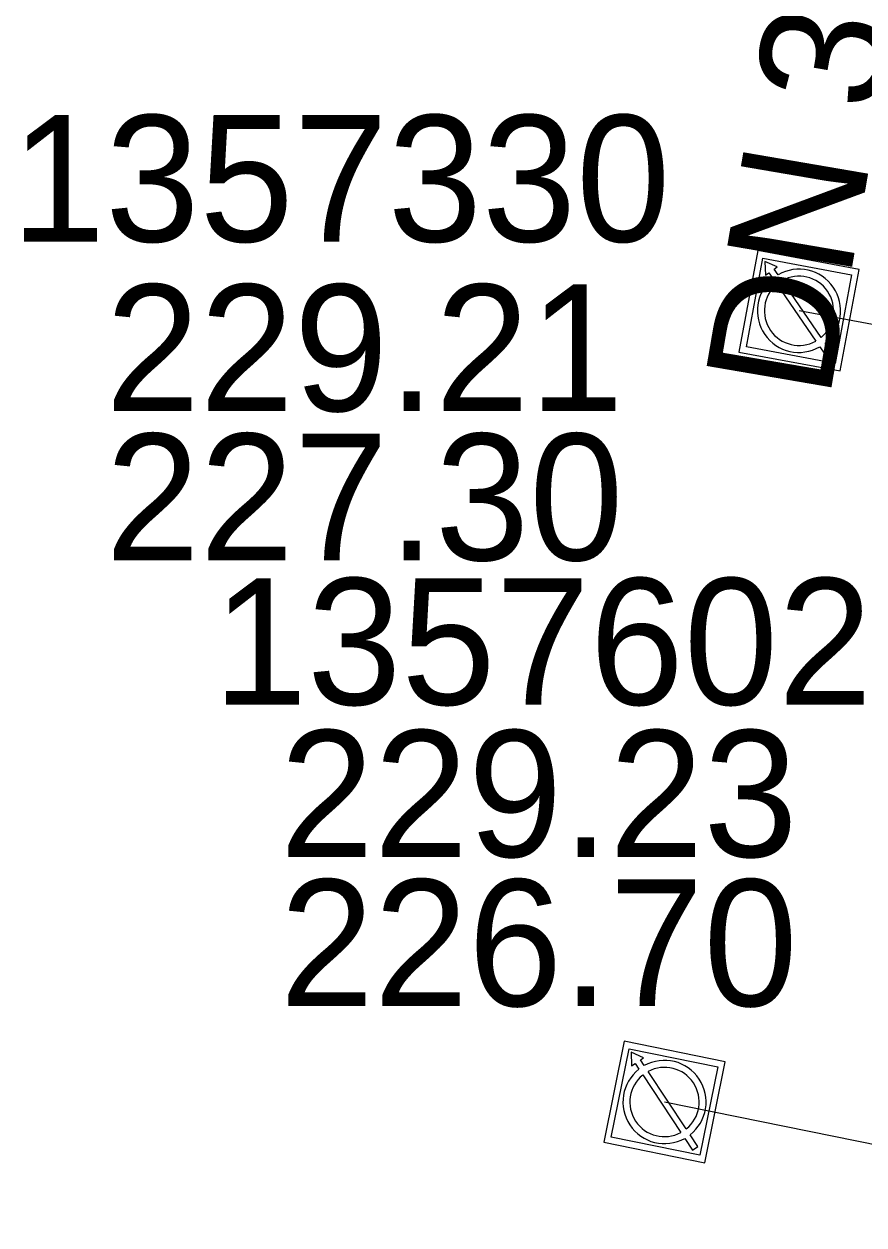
# Model space of a CAD drawing. Extents: x -595129 to -593591, y -1168385 to -1166898.
# Drawn here: x -594566.46 to -594557.17, y -1167245.1 to -1167231.82 of the extents above; entities that cross this region are included whole.
import ezdxf

# ---------------------------------------------------------------- set-up
doc = ezdxf.new("R2010")
doc.units = 0
for name, color, linetype in [('DA Kanalizační stoka popis', 7, 'Continuous'), ('Identifikace', 7, 'Continuous'), ('Popis šachty', 7, 'Continuous'), ('V Odběrné místo', 7, 'Continuous'), ('V Přípojka', 7, 'Continuous')]:
    doc.layers.add(name, color=color, linetype=linetype)

msp = doc.modelspace()

# ---------------------------------------------------------------- linework, layer by layer
at = {"layer": 'V Odběrné místo'}
for p, q in [((-594558.138, -1167234.701), (-594557.705, -1167235.33)), ((-594557.647, -1167235.289), (-594558.079, -1167234.66)), ((-594559.62, -1167243.446), (-594559.198, -1167244.083)), ((-594559.139, -1167244.043), (-594559.56, -1167243.407))]:
    msp.add_line(p, q, dxfattribs=at)
for points in [[(-594557.436, -1167235.66), (-594557.227, -1167234.539), (-594558.348, -1167234.33), (-594558.557, -1167235.451)], [(-594557.493, -1167235.577), (-594558.474, -1167235.394), (-594558.291, -1167234.413), (-594557.31, -1167234.596)], [(-594558.934, -1167244.417), (-594558.707, -1167243.3), (-594559.824, -1167243.073), (-594560.051, -1167244.19)], [(-594558.99, -1167244.333), (-594559.967, -1167244.134), (-594559.768, -1167243.157), (-594558.791, -1167243.356)]]:
    msp.add_lwpolyline(points, close=True, dxfattribs=at)
for points in [[(-594558.122, -1167234.597), (-594558.166, -1167234.533), (-594558.132, -1167234.51), (-594558.269, -1167234.45), (-594558.263, -1167234.6), (-594558.225, -1167234.574), (-594558.181, -1167234.638)], [(-594557.662, -1167235.393), (-594557.574, -1167235.522), (-594557.515, -1167235.482), (-594557.603, -1167235.353)], [(-594559.603, -1167243.343), (-594559.645, -1167243.279), (-594559.611, -1167243.256), (-594559.747, -1167243.194), (-594559.743, -1167243.344), (-594559.705, -1167243.318), (-594559.662, -1167243.383)], [(-594559.156, -1167244.147), (-594559.07, -1167244.277), (-594559.01, -1167244.238), (-594559.096, -1167244.108)]]:
    msp.add_lwpolyline(points, dxfattribs=at)
for centre, radius, start, end in [((-594557.892, -1167234.995), 0.46, 308.8916, 120.0467), ((-594557.892, -1167234.995), 0.383, 309.7823, 119.1028), ((-594557.892, -1167234.995), 0.46, 128.9423, 299.9964), ((-594557.892, -1167234.995), 0.383, 129.833, 299.1057), ((-594559.379, -1167243.745), 0.46, 127.9682, 299.0224), ((-594559.379, -1167243.745), 0.46, 307.9175, 119.0727), ((-594559.379, -1167243.745), 0.383, 308.8083, 118.1288), ((-594559.379, -1167243.745), 0.383, 128.859, 298.1317)]:
    msp.add_arc(centre, radius, start, end, dxfattribs=at)
at = {"layer": 'V Přípojka'}
for points in [[(-594551.22, -1167236.237), (-594551.341, -1167236.216), (-594557.892, -1167234.995)], [(-594552.69, -1167245.105), (-594552.727, -1167245.097), (-594559.379, -1167243.745)]]:
    msp.add_lwpolyline(points, dxfattribs=at)

# ---------------------------------------------------------------- texts
at = {"layer": 'DA Kanalizační stoka popis'}
msp.add_text('DN 300 KAM', height=1.4, rotation=80.2714, dxfattribs=at).set_placement((-594557.559, -1167235.993))
at = {"layer": 'Identifikace'}
for s, p in [('1357330', (-594566.603, -1167234.231)), ('1357602', (-594564.371, -1167239.352))]:
    msp.add_text(s, height=1.4, dxfattribs=at).set_placement(p)
at = {"layer": 'Popis šachty'}
for s, p in [('229.21', (-594565.559, -1167236.104)), ('227.30', (-594565.559, -1167237.754)), ('229.23', (-594563.633, -1167241.034)), ('226.70', (-594563.633, -1167242.684))]:
    msp.add_text(s, height=1.4, dxfattribs=at).set_placement(p)

doc.saveas('drawing.dxf')
